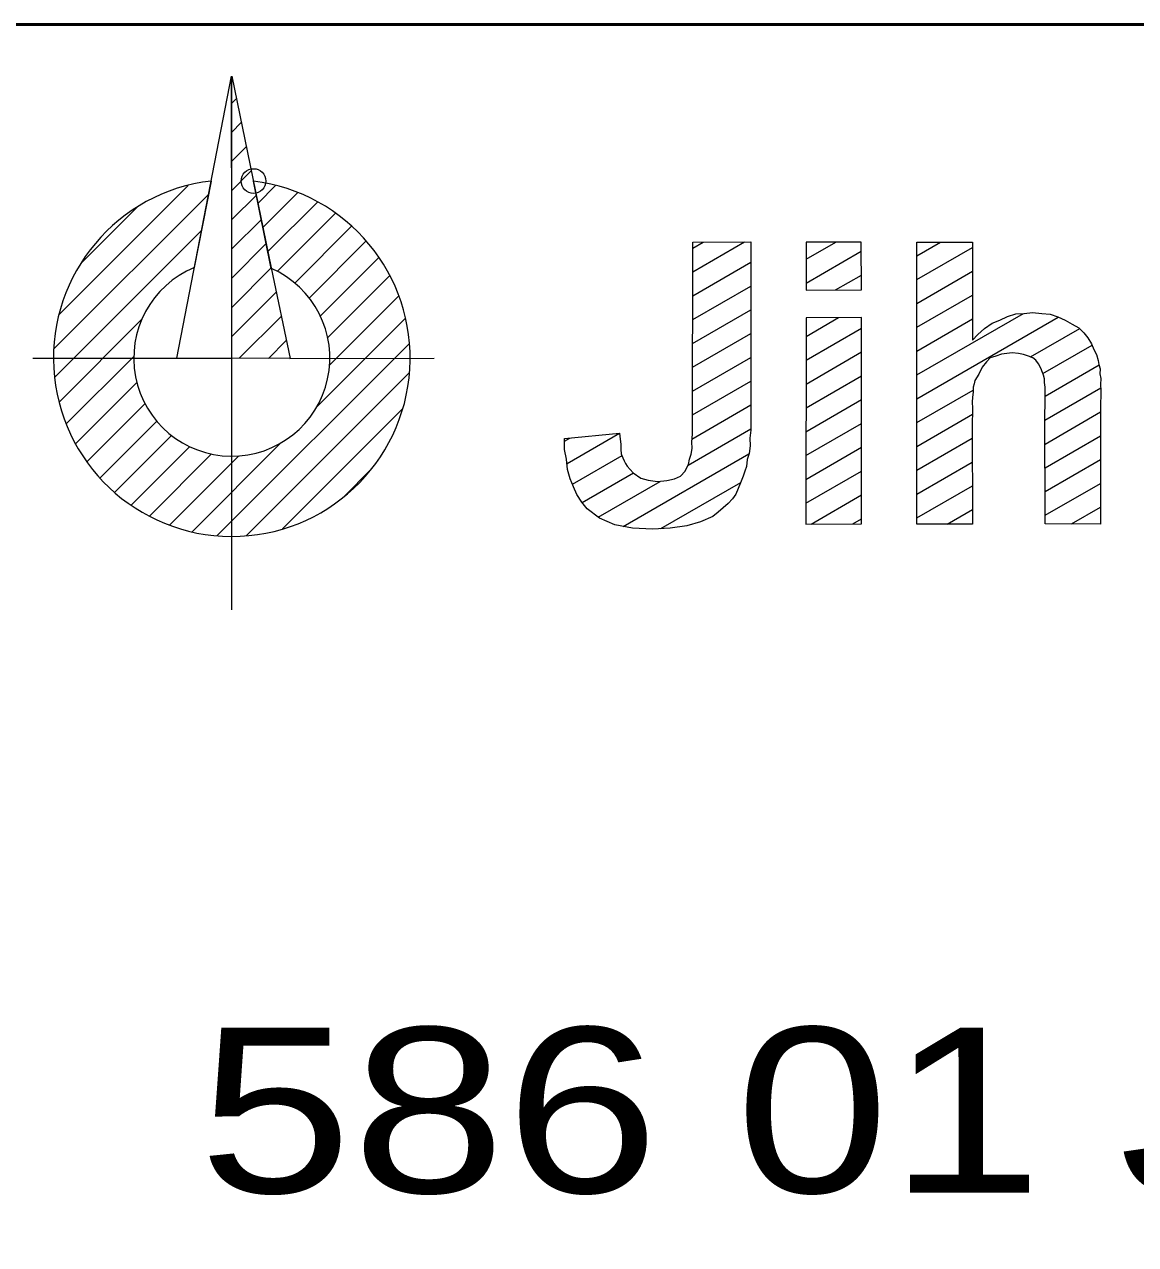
# Model space of a CAD drawing. Extents: x -670514 to -669423, y -1130798 to -1130123.
# Drawn here: x -670171.54 to -670166.15, y -1130779.48 to -1130773.57 of the extents above; entities that cross this region are included whole.
import ezdxf
from ezdxf.enums import TextEntityAlignment as Align

# ---------------------------------------------------------------- set-up
doc = ezdxf.new("R2010")
doc.units = 0
doc.header["$LTSCALE"] = 0.24
doc.header["$PDMODE"] = 32
doc.header["$PDSIZE"] = 0.12
doc.layers.add('61', color=7, linetype='Continuous', lineweight=13)

msp = doc.modelspace()

# ---------------------------------------------------------------- linework, layer by layer
at = {"layer": '61'}
for p, q in [((-670170.799, -1130775.186), (-670170.533, -1130773.82)), ((-670170.532, -1130774.71), (-670170.533, -1130773.82)), ((-670170.532, -1130773.95), (-670170.51, -1130773.928)), ((-670170.532, -1130774.091), (-670170.486, -1130774.045)), ((-670170.532, -1130774.232), (-670170.462, -1130774.162)), ((-670170.532, -1130774.374), (-670170.438, -1130774.279)), ((-670171.369, -1130774.974), (-670170.744, -1130774.349)), ((-670170.632, -1130774.328), (-670170.714, -1130774.747)), ((-670170.341, -1130774.751), (-670170.427, -1130774.328)), ((-670170.405, -1130774.435), (-670170.32, -1130774.349)), ((-670171.394, -1130775.141), (-670170.644, -1130774.391)), ((-670170.532, -1130774.515), (-670170.413, -1130774.397)), ((-670170.381, -1130774.552), (-670170.213, -1130774.384)), ((-670170.357, -1130774.67), (-670170.116, -1130774.429)), ((-670171.262, -1130774.726), (-670170.991, -1130774.455)), ((-670170.312, -1130774.766), (-670170.03, -1130774.484)), ((-670170.532, -1130774.657), (-670170.389, -1130774.514)), ((-670170.227, -1130774.822), (-670169.952, -1130774.547)), ((-670171.39, -1130775.278), (-670170.679, -1130774.567)), ((-670170.532, -1130774.798), (-670170.365, -1130774.631)), ((-670170.158, -1130774.895), (-670169.882, -1130774.619)), ((-670168.299, -1130774.768), (-670168.048, -1130774.623)), ((-670168.299, -1130774.653), (-670168.249, -1130774.624)), ((-670167.749, -1130774.707), (-670167.606, -1130774.624)), ((-670167.213, -1130774.69), (-670167.099, -1130774.624)), ((-670167.213, -1130774.805), (-670166.944, -1130774.65)), ((-670170.532, -1130776.405), (-670170.532, -1130774.71)), ((-670170.104, -1130774.982), (-670169.82, -1130774.698)), ((-670168.299, -1130774.884), (-670168.018, -1130774.721)), ((-670167.75, -1130774.823), (-670167.483, -1130774.668)), ((-670170.721, -1130774.751), (-670170.713, -1130774.743)), ((-670170.532, -1130774.94), (-670170.341, -1130774.749)), ((-670167.607, -1130774.855), (-670167.482, -1130774.784)), ((-670167.213, -1130774.921), (-670166.944, -1130774.765)), ((-670170.068, -1130775.087), (-670169.766, -1130774.786)), ((-670168.299, -1130774.999), (-670168.018, -1130774.837)), ((-670170.532, -1130775.081), (-670170.317, -1130774.866)), ((-670170.059, -1130775.22), (-670169.723, -1130774.884)), ((-670167.213, -1130775.036), (-670166.944, -1130774.881)), ((-670168.3, -1130775.115), (-670168.018, -1130774.952)), ((-670171.369, -1130775.399), (-670170.968, -1130774.997)), ((-670170.496, -1130775.186), (-670170.292, -1130774.983)), ((-670170.122, -1130775.424), (-670169.691, -1130774.993)), ((-670167.75, -1130775.081), (-670167.592, -1130774.989)), ((-670167.213, -1130775.267), (-670166.697, -1130774.969)), ((-670167.213, -1130775.383), (-670166.528, -1130774.987)), ((-670167.213, -1130775.152), (-670166.944, -1130774.996)), ((-670168.3, -1130775.23), (-670168.017, -1130775.067)), ((-670167.75, -1130775.196), (-670167.481, -1130775.041)), ((-670166.663, -1130775.18), (-670166.424, -1130775.043)), ((-670170.603, -1130776.046), (-670169.672, -1130775.115)), ((-670170.355, -1130775.187), (-670170.268, -1130775.1)), ((-670166.602, -1130775.261), (-670166.364, -1130775.123)), ((-670171.496, -1130775.186), (-670170.799, -1130775.186)), ((-670171.334, -1130775.505), (-670171.007, -1130775.178)), ((-670170.799, -1130775.186), (-670170.532, -1130775.186)), ((-670170.251, -1130775.187), (-670169.552, -1130775.186)), ((-670168.3, -1130775.346), (-670168.017, -1130775.183)), ((-670167.75, -1130775.312), (-670167.481, -1130775.156)), ((-670170.461, -1130776.046), (-670169.671, -1130775.256)), ((-670166.591, -1130775.37), (-670166.33, -1130775.219)), ((-670171.289, -1130775.601), (-670170.992, -1130775.304)), ((-670168.3, -1130775.461), (-670168.017, -1130775.298)), ((-670167.75, -1130775.427), (-670167.481, -1130775.272)), ((-670167.213, -1130775.498), (-670166.941, -1130775.341)), ((-670166.593, -1130775.486), (-670166.322, -1130775.33)), ((-670171.234, -1130775.688), (-670170.952, -1130775.406)), ((-670170.287, -1130776.013), (-670169.703, -1130775.43)), ((-670168.303, -1130775.578), (-670168.017, -1130775.413)), ((-670167.751, -1130775.543), (-670167.481, -1130775.387)), ((-670171.171, -1130775.767), (-670170.895, -1130775.491)), ((-670167.213, -1130775.614), (-670166.943, -1130775.458)), ((-670166.592, -1130775.602), (-670166.323, -1130775.446)), ((-670168.908, -1130775.697), (-670168.654, -1130775.55)), ((-670168.321, -1130775.704), (-670168.017, -1130775.529)), ((-670167.751, -1130775.658), (-670167.482, -1130775.503)), ((-670171.1, -1130775.837), (-670170.824, -1130775.56)), ((-670170.725, -1130776.027), (-670170.294, -1130775.596)), ((-670168.92, -1130775.589), (-670168.894, -1130775.573)), ((-670167.213, -1130775.729), (-670166.945, -1130775.574)), ((-670166.592, -1130775.717), (-670166.323, -1130775.562)), ((-670171.02, -1130775.898), (-670170.736, -1130775.614)), ((-670170.931, -1130775.951), (-670170.63, -1130775.65)), ((-670170.834, -1130775.995), (-670170.498, -1130775.659)), ((-670168.882, -1130775.797), (-670168.641, -1130775.658)), ((-670168.636, -1130776.002), (-670168.027, -1130775.65)), ((-670167.751, -1130775.774), (-670167.482, -1130775.618)), ((-670169.988, -1130775.856), (-670169.858, -1130775.726)), ((-670167.213, -1130775.845), (-670166.945, -1130775.69)), ((-670166.592, -1130775.832), (-670166.323, -1130775.677)), ((-670168.835, -1130775.886), (-670168.586, -1130775.742)), ((-670168.757, -1130775.956), (-670168.456, -1130775.783)), ((-670168.454, -1130776.012), (-670168.066, -1130775.788)), ((-670167.751, -1130775.889), (-670167.482, -1130775.734)), ((-670167.725, -1130775.99), (-670167.482, -1130775.849)), ((-670167.213, -1130775.96), (-670166.944, -1130775.805)), ((-670166.591, -1130775.947), (-670166.323, -1130775.793)), ((-670166.464, -1130775.989), (-670166.323, -1130775.908)), ((-670167.524, -1130775.989), (-670167.482, -1130775.965)), ((-670167.066, -1130775.99), (-670166.944, -1130775.92))]:
    msp.add_line(p, q, dxfattribs=at)
at = {"layer": '61', "lineweight": 53}
msp.add_lwpolyline([(-670220.601, -1130793.585), (-670160.604, -1130793.566), (-670160.605, -1130773.569), (-670220.604, -1130773.581)], close=True, dxfattribs=at)
at = {"layer": '61'}
for points in [[(-670170.341, -1130774.749), (-670170.25, -1130775.187), (-670170.532, -1130775.186), (-670170.532, -1130773.82)], [(-670167.75, -1130774.856), (-670167.482, -1130774.855), (-670167.483, -1130774.624), (-670167.749, -1130774.624)], [(-670167.481, -1130774.989), (-670167.75, -1130774.99), (-670167.751, -1130775.99), (-670167.482, -1130775.989)]]:
    msp.add_lwpolyline(points, close=True, dxfattribs=at)
for points in [[(-670168.018, -1130774.623), (-670168.017, -1130775.49), (-670168.017, -1130775.535), (-670168.022, -1130775.574), (-670168.021, -1130775.611), (-670168.026, -1130775.648), (-670168.035, -1130775.677), (-670168.038, -1130775.711), (-670168.047, -1130775.733), (-670168.055, -1130775.758), (-670168.067, -1130775.79), (-670168.079, -1130775.818), (-670168.09, -1130775.845), (-670168.106, -1130775.868), (-670168.128, -1130775.891), (-670168.151, -1130775.911), (-670168.176, -1130775.932), (-670168.201, -1130775.953), (-670168.262, -1130775.979), (-670168.327, -1130775.999), (-670168.408, -1130776.01), (-670168.494, -1130776.014), (-670168.59, -1130776.01), (-670168.677, -1130775.994), (-670168.75, -1130775.962), (-670168.81, -1130775.916), (-670168.837, -1130775.884), (-670168.86, -1130775.847), (-670168.877, -1130775.81), (-670168.892, -1130775.771), (-670168.905, -1130775.725), (-670168.911, -1130775.676), (-670168.921, -1130775.629), (-670168.92, -1130775.576), (-670168.653, -1130775.55), (-670168.651, -1130775.578), (-670168.647, -1130775.603), (-670168.648, -1130775.628), (-670168.645, -1130775.649), (-670168.637, -1130775.669)], [(-670168.637, -1130775.669), (-670168.631, -1130775.683), (-670168.624, -1130775.697), (-670168.616, -1130775.709), (-670168.588, -1130775.741), (-670168.551, -1130775.767), (-670168.515, -1130775.778), (-670168.469, -1130775.784), (-670168.424, -1130775.779), (-670168.388, -1130775.77), (-670168.358, -1130775.758), (-670168.336, -1130775.734), (-670168.328, -1130775.716), (-670168.319, -1130775.701), (-670168.314, -1130775.676), (-670168.307, -1130775.652), (-670168.302, -1130775.624), (-670168.304, -1130775.592), (-670168.3, -1130775.554), (-670168.3, -1130775.514), (-670168.299, -1130774.624), (-670168.018, -1130774.623)], [(-670167.213, -1130775.991), (-670167.213, -1130774.624), (-670166.944, -1130774.624), (-670166.944, -1130775.099), (-670166.917, -1130775.071), (-670166.885, -1130775.042), (-670166.848, -1130775.017), (-670166.811, -1130775.002), (-670166.774, -1130774.985), (-670166.734, -1130774.971), (-670166.693, -1130774.969), (-670166.653, -1130774.965), (-670166.608, -1130774.969), (-670166.567, -1130774.973), (-670166.53, -1130774.986), (-670166.494, -1130775.002), (-670166.46, -1130775.021), (-670166.428, -1130775.039), (-670166.404, -1130775.063), (-670166.385, -1130775.087), (-670166.367, -1130775.116), (-670166.356, -1130775.144), (-670166.343, -1130775.168), (-670166.334, -1130775.197), (-670166.331, -1130775.217), (-670166.325, -1130775.238), (-670166.326, -1130775.262), (-670166.322, -1130775.285), (-670166.323, -1130775.314), (-670166.322, -1130775.342), (-670166.322, -1130775.371), (-670166.323, -1130775.403), (-670166.323, -1130775.99), (-670166.591, -1130775.989), (-670166.593, -1130775.452), (-670166.591, -1130775.416), (-670166.591, -1130775.384), (-670166.591, -1130775.356), (-670166.591, -1130775.326), (-670166.595, -1130775.304)], [(-670166.595, -1130775.304), (-670166.595, -1130775.286), (-670166.599, -1130775.268), (-670166.604, -1130775.256), (-670166.612, -1130775.235), (-670166.623, -1130775.213), (-670166.636, -1130775.196), (-670166.652, -1130775.185), (-670166.673, -1130775.176), (-670166.697, -1130775.169), (-670166.721, -1130775.164), (-670166.751, -1130775.161), (-670166.777, -1130775.164), (-670166.803, -1130775.167), (-670166.83, -1130775.176), (-670166.858, -1130775.185), (-670166.876, -1130775.204), (-670166.896, -1130775.229), (-670166.913, -1130775.263), (-670166.932, -1130775.294), (-670166.935, -1130775.31), (-670166.94, -1130775.326), (-670166.941, -1130775.351), (-670166.944, -1130775.375), (-670166.945, -1130775.399), (-670166.944, -1130775.429), (-670166.943, -1130775.457), (-670166.945, -1130775.49), (-670166.944, -1130775.99), (-670167.213, -1130775.991)]]:
    msp.add_lwpolyline(points, dxfattribs=at)
for radius, start, end in [(0.864, 96.63837, 83.05228), (0.475, 112.46724, 66.22789)]:
    msp.add_arc((-670170.532, -1130775.186), radius, start, end, dxfattribs=at)
msp.add_point((-670170.427, -1130774.328), dxfattribs=at)

# ---------------------------------------------------------------- texts
at = {"layer": '61', "width": 1.25}
msp.add_text('586 01 JIHLAVA ', height=0.8, rotation=0.013, dxfattribs=at).set_placement((-670165.5646, -1130779.2288), align=Align.CENTER)

doc.saveas('drawing.dxf')
